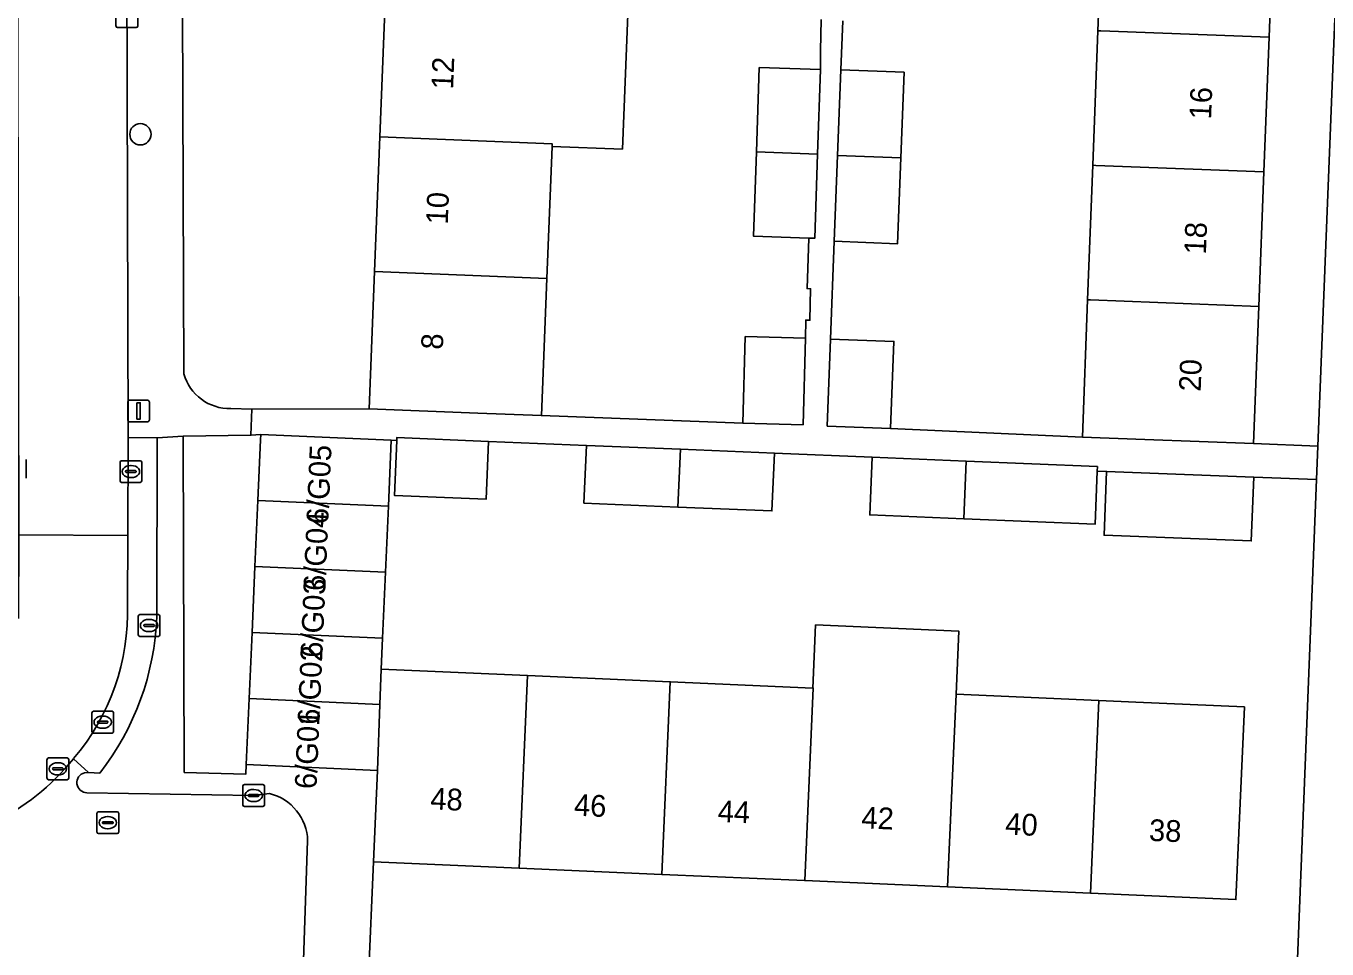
# Model space of a CAD drawing. Extents: x 160732 to 162107, y 387428 to 388479.
# Drawn here: x 161427.7 to 161487.5, y 387899.6 to 387942.1 of the extents above; entities that cross this region are included whole.
import ezdxf

# ---------------------------------------------------------------- set-up
doc = ezdxf.new("R2010")
doc.units = 0
for name, color, linetype in [('IMGEO_Boom', 7, 'Continuous'), ('IMGEO_Brandkraan', 7, 'Continuous'), ('IMGEO_Erf', 7, 'Continuous'), ('IMGEO_Kolk', 7, 'Continuous'), ('IMGEO_Lichtmast', 7, 'Continuous'), ('IMGEO_Pand', 7, 'Continuous'), ('IMGEO_Pand_nummerreeks', 7, 'Continuous'), ('IMGEO_Parkeervlak_open', 7, 'Continuous'), ('IMGEO_Rijbaan_lokaal_open', 7, 'Continuous'), ('IMGEO_Rioolput', 7, 'Continuous'), ('IMGEO_Voetpad_open', 7, 'Continuous')]:
    doc.layers.add(name, color=color, linetype=linetype)

msp = doc.modelspace()

# ---------------------------------------------------------------- linework, layer by layer
at = {"layer": 'IMGEO_Boom'}
msp.add_circle((161432.932, 387937.094), 0.489, dxfattribs=at)
at = {"layer": 'IMGEO_Brandkraan'}
for p, q in [((161432.829, 387914.079), (161432.829, 387914.931)), ((161432.904, 387915.005), (161433.756, 387915.005)), ((161433.317, 387914.785), (161433.342, 387914.785)), ((161433.83, 387914.931), (161433.83, 387914.079)), ((161433.088, 387914.499), (161433.088, 387914.511)), ((161433.526, 387914.462), (161433.128, 387914.462)), ((161433.131, 387914.548), (161433.529, 387914.548)), ((161433.34, 387914.225), (161433.315, 387914.225)), ((161433.572, 387914.511), (161433.572, 387914.499)), ((161433.756, 387914.005), (161432.904, 387914.005))]:
    msp.add_line(p, q, dxfattribs=at)
for points in [[(161432.829, 387914.079), (161432.829, 387914.931)], [(161432.904, 387915.005), (161433.756, 387915.005)], [(161433.83, 387914.931), (161433.83, 387914.079)], [(161433.756, 387914.005), (161432.904, 387914.005)]]:
    msp.add_lwpolyline(points, dxfattribs=at)
for centre, radius, start, end in [((161432.906, 387914.929), 0.0765, 91.55205, 178.44795), ((161432.906, 387914.929), 0.0765, 91.55205, 178.44795), ((161433.754, 387914.929), 0.0765, 1.55205, 88.44795), ((161433.754, 387914.929), 0.0765, 1.55205, 88.44795), ((161433.128, 387914.508), 0.0403, 85.87752, 175.75265), ((161433.125, 387914.498), 0.0366, 178.93798, 274.71019), ((161433.529, 387914.505), 0.043, 264.86636, 352.45326), ((161433.533, 387914.51), 0.0386, 1.73085, 96.63898), ((161432.906, 387914.081), 0.0765, 181.55205, 268.44795), ((161432.906, 387914.081), 0.0765, 181.55205, 268.44795), ((161433.754, 387914.081), 0.0765, 271.55205, 358.44795), ((161433.754, 387914.081), 0.0765, 271.55205, 358.44795)]:
    msp.add_arc(centre, radius, start, end, dxfattribs=at)
for centre, major_axis, ratio, start_param, end_param in [((161433.316, 387914.505), (-0.387, 0.002), 0.722429, 4.712389, 7.853982), ((161433.341, 387914.505), (-0.39, 0.002), 0.717154, 1.570796, 4.712389)]:
    msp.add_ellipse(centre, major_axis=major_axis, ratio=ratio, start_param=start_param, end_param=end_param, dxfattribs=at)
at = {"layer": 'IMGEO_Erf'}
for points in [[(161434.72, 387985.094), (161434.93, 387926.077)], [(161437.088, 387924.483), (161438.06, 387924.459), (161443.447, 387924.469), (161443.696, 387930.78), (161443.94, 387936.972), (161444.184, 387943.165), (161444.428, 387949.357), (161444.672, 387955.549), (161444.916, 387961.742)], [(161465.224, 387942.304), (161465.139, 387940.055), (161468.046, 387939.945), (161467.897, 387936.004), (161467.748, 387932.063), (161464.839, 387932.173), (161464.669, 387927.677), (161467.578, 387927.567), (161467.426, 387923.566), (161476.247, 387923.17), (161476.488, 387929.478), (161476.724, 387935.667), (161476.96, 387941.856), (161477.196, 387948.045)], [(161455.343, 387942.595), (161455.099, 387936.411), (161451.858, 387936.538), (161451.619, 387930.468), (161451.37, 387924.157), (161460.64, 387923.809), (161460.741, 387927.788), (161463.508, 387927.718), (161463.529, 387928.55), (161463.714, 387928.545), (161463.751, 387929.99), (161463.586, 387929.996), (161463.664, 387932.319), (161461.129, 387932.404), (161461.26, 387936.29), (161461.39, 387940.16), (161464.202, 387940.065), (161464.202, 387940.93), (161464.239, 387942.375)], [(161487.02, 387921.218), (161484.125, 387921.333), (161484.014, 387918.398), (161477.246, 387918.654), (161477.357, 387921.589), (161476.933, 387921.607), (161476.832, 387919.162), (161470.792, 387919.411), (161466.469, 387919.589), (161466.579, 387922.243), (161462.082, 387922.428), (161461.973, 387919.775), (161457.65, 387919.953), (161453.329, 387920.131), (161453.438, 387922.785), (161448.942, 387922.97), (161448.833, 387920.316), (161444.611, 387920.49), (161444.715, 387923.011), (161444.466, 387923.021), (161444.333, 387919.986), (161444.201, 387916.95), (161444.068, 387913.915), (161444.006, 387912.498), (161450.73, 387912.204), (161457.299, 387911.916), (161463.848, 387911.63), (161463.975, 387914.528), (161470.566, 387914.241), (161470.439, 387911.342), (161477.009, 387911.054), (161478.704, 387910.98), (161483.699, 387910.761), (161483.311, 387901.905), (161476.622, 387902.198), (161470.052, 387902.485), (161463.482, 387902.773), (161456.912, 387903.061), (161450.342, 387903.348), (161443.653, 387903.641), (161443.42, 387898.326)], [(161486.038, 387896.466), (161487.02, 387921.218)]]:
    msp.add_lwpolyline(points, dxfattribs=at)
msp.add_lwpolyline([(161489.546, 387984.879), (161486.487, 387985), (161486.244, 387978.69), (161486.008, 387972.501), (161485.772, 387966.312), (161485.536, 387960.123), (161485.302, 387953.934), (161485.066, 387947.745), (161484.83, 387941.556), (161484.594, 387935.367), (161484.358, 387929.178), (161484.117, 387922.87), (161487.081, 387922.752)], close=True, dxfattribs=at)
msp.add_arc((161437.025, 387926.655), 2.173, 195.43249, 271.66488, dxfattribs=at)
at = {"layer": 'IMGEO_Kolk'}
for p, q in [((161431.808, 387942.072), (161431.808, 387942.924)), ((161432.809, 387942.924), (161432.809, 387942.072)), ((161432.735, 387941.998), (161431.883, 387941.998)), ((161427.67, 387922.134), (161427.67, 387921.282)), ((161431.993, 387921.158), (161431.993, 387922.01)), ((161432.068, 387922.084), (161432.92, 387922.084)), ((161432.994, 387922.01), (161432.994, 387921.158)), ((161432.252, 387921.578), (161432.252, 387921.59)), ((161432.69, 387921.541), (161432.292, 387921.541)), ((161432.295, 387921.627), (161432.693, 387921.627)), ((161432.504, 387921.304), (161432.479, 387921.304)), ((161432.481, 387921.864), (161432.506, 387921.864)), ((161432.736, 387921.59), (161432.736, 387921.578)), ((161432.92, 387921.084), (161432.068, 387921.084)), ((161430.773, 387910.559), (161431.625, 387910.559)), ((161430.698, 387909.633), (161430.698, 387910.485)), ((161430.957, 387910.053), (161430.957, 387910.065)), ((161431.395, 387910.016), (161430.997, 387910.016)), ((161431, 387910.102), (161431.398, 387910.102)), ((161431.186, 387910.339), (161431.211, 387910.339)), ((161431.441, 387910.065), (161431.441, 387910.053)), ((161431.699, 387910.485), (161431.699, 387909.633)), ((161431.625, 387909.559), (161430.773, 387909.559)), ((161431.209, 387909.779), (161431.184, 387909.779)), ((161437.637, 387906.26), (161437.637, 387907.112)), ((161437.712, 387907.186), (161438.564, 387907.186)), ((161438.125, 387906.966), (161438.15, 387906.966)), ((161438.638, 387907.112), (161438.638, 387906.26)), ((161437.896, 387906.68), (161437.896, 387906.692)), ((161438.334, 387906.643), (161437.936, 387906.643)), ((161437.939, 387906.729), (161438.337, 387906.729)), ((161438.148, 387906.406), (161438.123, 387906.406)), ((161438.38, 387906.692), (161438.38, 387906.68)), ((161438.564, 387906.186), (161437.712, 387906.186))]:
    msp.add_line(p, q, dxfattribs=at)
for points in [[(161431.808, 387942.072), (161431.808, 387942.924)], [(161432.809, 387942.924), (161432.809, 387942.072)], [(161432.735, 387941.998), (161431.883, 387941.998)], [(161427.67, 387922.134), (161427.67, 387921.282)], [(161431.993, 387921.158), (161431.993, 387922.01)], [(161432.068, 387922.084), (161432.92, 387922.084)], [(161432.994, 387922.01), (161432.994, 387921.158)], [(161432.92, 387921.084), (161432.068, 387921.084)], [(161430.773, 387910.559), (161431.625, 387910.559)], [(161430.698, 387909.633), (161430.698, 387910.485)], [(161431.699, 387910.485), (161431.699, 387909.633)], [(161431.625, 387909.559), (161430.773, 387909.559)], [(161437.637, 387906.26), (161437.637, 387907.112)], [(161437.712, 387907.186), (161438.564, 387907.186)], [(161438.638, 387907.112), (161438.638, 387906.26)], [(161438.564, 387906.186), (161437.712, 387906.186)]]:
    msp.add_lwpolyline(points, dxfattribs=at)
for centre, radius, start, end in [((161431.885, 387942.074), 0.0765, 181.55205, 268.44795), ((161431.885, 387942.074), 0.0765, 181.55205, 268.44795), ((161432.733, 387942.074), 0.0765, 271.55205, 358.44795), ((161432.733, 387942.074), 0.0765, 271.55205, 358.44795), ((161432.07, 387922.008), 0.0765, 91.55205, 178.44795), ((161432.07, 387922.008), 0.0765, 91.55205, 178.44795), ((161432.918, 387922.008), 0.0765, 1.55205, 88.44795), ((161432.918, 387922.008), 0.0765, 1.55205, 88.44795), ((161432.292, 387921.587), 0.0403, 85.87752, 175.75265), ((161432.289, 387921.577), 0.0366, 178.93798, 274.71019), ((161432.693, 387921.584), 0.043, 264.86636, 352.45326), ((161432.697, 387921.589), 0.0386, 1.73085, 96.63898), ((161432.07, 387921.16), 0.0765, 181.55205, 268.44795), ((161432.07, 387921.16), 0.0765, 181.55205, 268.44795), ((161432.918, 387921.16), 0.0765, 271.55205, 358.44795), ((161432.918, 387921.16), 0.0765, 271.55205, 358.44795), ((161430.775, 387910.483), 0.0765, 91.55205, 178.44795), ((161430.775, 387910.483), 0.0765, 91.55205, 178.44795), ((161431.623, 387910.483), 0.0765, 1.55205, 88.44795), ((161431.623, 387910.483), 0.0765, 1.55205, 88.44795), ((161430.997, 387910.062), 0.0403, 85.87752, 175.75265), ((161430.994, 387910.052), 0.0366, 178.93798, 274.71019), ((161431.398, 387910.059), 0.043, 264.86636, 352.45326), ((161431.402, 387910.064), 0.0386, 1.73085, 96.63898), ((161430.775, 387909.635), 0.0765, 181.55205, 268.44795), ((161430.775, 387909.635), 0.0765, 181.55205, 268.44795), ((161431.623, 387909.635), 0.0765, 271.55205, 358.44795), ((161431.623, 387909.635), 0.0765, 271.55205, 358.44795), ((161437.714, 387907.11), 0.0765, 91.55205, 178.44795), ((161437.714, 387907.11), 0.0765, 91.55205, 178.44795), ((161438.562, 387907.11), 0.0765, 1.55205, 88.44795), ((161438.562, 387907.11), 0.0765, 1.55205, 88.44795), ((161437.936, 387906.689), 0.0403, 85.87752, 175.75265), ((161437.933, 387906.679), 0.0366, 178.93798, 274.71019), ((161438.337, 387906.686), 0.043, 264.86636, 352.45326), ((161438.341, 387906.691), 0.0386, 1.73085, 96.63898), ((161437.714, 387906.262), 0.0765, 181.55205, 268.44795), ((161437.714, 387906.262), 0.0765, 181.55205, 268.44795), ((161438.562, 387906.262), 0.0765, 271.55205, 358.44795), ((161438.562, 387906.262), 0.0765, 271.55205, 358.44795)]:
    msp.add_arc(centre, radius, start, end, dxfattribs=at)
for centre, major_axis, ratio, start_param, end_param in [((161432.48, 387921.584), (-0.387, 0.002), 0.722429, 4.712389, 7.853982), ((161432.505, 387921.584), (-0.39, 0.002), 0.717154, 1.570796, 4.712389), ((161431.185, 387910.059), (-0.387, 0.002), 0.722429, 4.712389, 7.853982), ((161431.21, 387910.059), (-0.39, 0.002), 0.717154, 1.570796, 4.712389), ((161438.124, 387906.686), (-0.387, 0.002), 0.722429, 4.712389, 7.853982), ((161438.149, 387906.686), (-0.39, 0.002), 0.717154, 1.570796, 4.712389)]:
    msp.add_ellipse(centre, major_axis=major_axis, ratio=ratio, start_param=start_param, end_param=end_param, dxfattribs=at)
at = {"layer": 'IMGEO_Lichtmast'}
for p, q in [((161432.452, 387924.87), (161433.242, 387924.87)), ((161433.242, 387924.87), (161432.452, 387924.87)), ((161432.352, 387923.97), (161432.352, 387924.77)), ((161432.352, 387924.77), (161432.352, 387923.97)), ((161433.342, 387924.77), (161433.342, 387923.97)), ((161433.342, 387923.97), (161433.342, 387924.77)), ((161433.242, 387923.87), (161432.452, 387923.87)), ((161432.452, 387923.87), (161433.242, 387923.87))]:
    msp.add_line(p, q, dxfattribs=at)
msp.add_lwpolyline([(161432.772, 387924.745), (161432.922, 387924.745), (161432.922, 387923.995), (161432.772, 387923.995), (161432.772, 387924.745)], dxfattribs=at)
for centre, start, end in [((161432.452, 387924.77), 90, 180), ((161432.452, 387924.77), 90, 180), ((161433.242, 387924.77), 0, 90), ((161433.242, 387924.77), 360, 90), ((161432.452, 387923.97), 180, 270), ((161432.452, 387923.97), 180, 270), ((161433.242, 387923.97), 270, 0), ((161433.242, 387923.97), 270, 0)]:
    msp.add_arc(centre, 0.1, start, end, dxfattribs=at)
at = {"layer": 'IMGEO_Pand'}
for points in [[(161477.196, 387948.045), (161476.96, 387941.856), (161477.101, 387941.851), (161484.83, 387941.556), (161485.066, 387947.745), (161477.338, 387948.04)], [(161455.343, 387942.595), (161452.102, 387942.722), (161452.107, 387942.853), (161444.184, 387943.165), (161443.94, 387936.972), (161451.863, 387936.66), (161451.858, 387936.538), (161455.099, 387936.411)], [(161476.865, 387935.662), (161484.594, 387935.367), (161484.83, 387941.556), (161477.101, 387941.851), (161476.96, 387941.856), (161476.724, 387935.667)], [(161464.202, 387940.065), (161461.39, 387940.16), (161461.26, 387936.29), (161464.071, 387936.179)], [(161465.139, 387940.055), (161464.989, 387936.115), (161467.897, 387936.004), (161468.046, 387939.945)], [(161451.858, 387936.538), (161451.863, 387936.66), (161443.94, 387936.972), (161443.696, 387930.78), (161451.619, 387930.468)], [(161464.071, 387936.179), (161461.26, 387936.29), (161461.129, 387932.404), (161463.664, 387932.319), (161463.941, 387932.31)], [(161467.897, 387936.004), (161464.989, 387936.115), (161464.839, 387932.173), (161467.748, 387932.063)], [(161476.628, 387929.473), (161484.358, 387929.178), (161484.594, 387935.367), (161476.865, 387935.662), (161476.724, 387935.667), (161476.488, 387929.478)], [(161443.696, 387930.78), (161443.447, 387924.469), (161448.444, 387924.272), (161451.37, 387924.157), (161451.619, 387930.468)], [(161476.488, 387929.478), (161476.247, 387923.17), (161479.121, 387923.06), (161484.117, 387922.87), (161484.358, 387929.178), (161476.628, 387929.473)], [(161460.741, 387927.788), (161460.64, 387923.809), (161463.407, 387923.74), (161463.508, 387927.718)], [(161464.669, 387927.677), (161464.518, 387923.677), (161467.426, 387923.566), (161467.578, 387927.567)], [(161438.328, 387920.249), (161444.333, 387919.986), (161444.466, 387923.021), (161438.461, 387923.284), (161438.451, 387923.048)], [(161448.942, 387922.97), (161444.721, 387923.144), (161444.715, 387923.011), (161444.611, 387920.49), (161448.833, 387920.316)], [(161457.766, 387922.606), (161453.438, 387922.785), (161453.329, 387920.131), (161457.65, 387919.953)], [(161462.082, 387922.428), (161457.766, 387922.606), (161457.65, 387919.953), (161461.973, 387919.775)], [(161470.907, 387922.064), (161466.579, 387922.243), (161466.469, 387919.589), (161470.792, 387919.411)], [(161476.933, 387921.607), (161476.942, 387921.815), (161470.907, 387922.064), (161470.792, 387919.411), (161476.832, 387919.162)], [(161484.125, 387921.333), (161477.357, 387921.589), (161477.246, 387918.654), (161484.014, 387918.398)], [(161444.333, 387919.986), (161438.328, 387920.249), (161438.195, 387917.213), (161444.201, 387916.95)], [(161444.201, 387916.95), (161438.195, 387917.213), (161438.063, 387914.178), (161444.068, 387913.915)], [(161444.068, 387913.915), (161438.063, 387914.178), (161437.93, 387911.142), (161443.947, 387910.879), (161444.006, 387912.498)], [(161470.439, 387911.342), (161470.566, 387914.241), (161463.975, 387914.528), (161463.848, 387911.63), (161463.869, 387911.629), (161463.482, 387902.773), (161470.052, 387902.485)], [(161443.653, 387903.641), (161450.342, 387903.348), (161450.73, 387912.204), (161444.006, 387912.498), (161443.947, 387910.879), (161443.837, 387907.843)], [(161450.342, 387903.348), (161456.912, 387903.061), (161457.299, 387911.916), (161450.73, 387912.204)], [(161463.869, 387911.629), (161463.848, 387911.63), (161457.299, 387911.916), (161456.912, 387903.061), (161463.482, 387902.773)], [(161437.797, 387908.107), (161443.837, 387907.843), (161443.947, 387910.879), (161437.93, 387911.142)], [(161477.009, 387911.054), (161470.439, 387911.342), (161470.052, 387902.485), (161476.622, 387902.198)], [(161476.622, 387902.198), (161483.311, 387901.905), (161483.699, 387910.761), (161478.704, 387910.98), (161477.009, 387911.054)]]:
    msp.add_lwpolyline(points, close=True, dxfattribs=at)
at = {"layer": 'IMGEO_Parkeervlak_open'}
msp.add_lwpolyline([(161438.195, 387917.213), (161438.328, 387920.249), (161438.451, 387923.048), (161438.461, 387923.284), (161438.016, 387923.257), (161434.904, 387923.218), (161434.946, 387907.749), (161437.775, 387907.665), (161437.797, 387908.107), (161437.93, 387911.142), (161438.063, 387914.178)], close=True, dxfattribs=at)
for points in [[(161430.359, 387907.735), (161430.549, 387907.74), (161429.85, 387908.381)], [(161438.867, 387906.779), (161438.138, 387906.686), (161430.474, 387906.812)], [(161440.362, 387897.28), (161440.62, 387904.603)]]:
    msp.add_lwpolyline(points, dxfattribs=at)
for centre, radius, start, end in [((161421.586, 387914.973), 10.571, 269.65934, 321.42163), ((161430.479, 387907.281), 0.469, 104.77029, 269.4339), ((161438.33, 387904.552), 2.29, 1.26634, 76.44396)]:
    msp.add_arc(centre, radius, start, end, dxfattribs=at)
at = {"layer": 'IMGEO_Rijbaan_lokaal_open'}
msp.add_lwpolyline([(161432.182, 387987.761), (161432.185, 388005.599), (161432.185, 388006.493), (161427.158, 388006.474), (161427.337, 387918.667), (161432.347, 387918.649), (161432.363, 387923.151)], close=True, dxfattribs=at)
msp.add_lwpolyline([(161432.335, 387915.466), (161432.347, 387918.649), (161427.337, 387918.667), (161427.323, 387914.834)], dxfattribs=at)
for centre, radius, start, end in [((161421.997, 387915.114), 10.344, 319.39199, 1.95228), ((161421.586, 387914.973), 10.571, 269.65934, 321.42163)]:
    msp.add_arc(centre, radius, start, end, dxfattribs=at)
at = {"layer": 'IMGEO_Rioolput'}
for p, q in [((161428.635, 387907.488), (161428.635, 387908.34)), ((161428.71, 387908.414), (161429.562, 387908.414)), ((161429.123, 387908.194), (161429.148, 387908.194)), ((161429.636, 387908.34), (161429.636, 387907.488)), ((161428.894, 387907.908), (161428.894, 387907.92)), ((161429.332, 387907.871), (161428.934, 387907.871)), ((161428.937, 387907.957), (161429.335, 387907.957)), ((161429.146, 387907.634), (161429.121, 387907.634)), ((161429.378, 387907.92), (161429.378, 387907.908)), ((161429.562, 387907.414), (161428.71, 387907.414)), ((161430.932, 387905.013), (161430.932, 387905.865)), ((161431.007, 387905.939), (161431.859, 387905.939)), ((161431.933, 387905.865), (161431.933, 387905.013)), ((161431.191, 387905.433), (161431.191, 387905.445)), ((161431.629, 387905.396), (161431.231, 387905.396)), ((161431.234, 387905.482), (161431.632, 387905.482)), ((161431.443, 387905.159), (161431.418, 387905.159)), ((161431.42, 387905.719), (161431.445, 387905.719)), ((161431.675, 387905.445), (161431.675, 387905.433)), ((161431.859, 387904.939), (161431.007, 387904.939))]:
    msp.add_line(p, q, dxfattribs=at)
for points in [[(161428.635, 387907.488), (161428.635, 387908.34)], [(161428.71, 387908.414), (161429.562, 387908.414)], [(161429.636, 387908.34), (161429.636, 387907.488)], [(161429.562, 387907.414), (161428.71, 387907.414)], [(161430.932, 387905.013), (161430.932, 387905.865)], [(161431.007, 387905.939), (161431.859, 387905.939)], [(161431.933, 387905.865), (161431.933, 387905.013)], [(161431.859, 387904.939), (161431.007, 387904.939)]]:
    msp.add_lwpolyline(points, dxfattribs=at)
for centre, radius, start, end in [((161428.712, 387908.338), 0.0765, 91.55205, 178.44795), ((161428.712, 387908.338), 0.0765, 91.55205, 178.44795), ((161429.56, 387908.338), 0.0765, 1.55205, 88.44795), ((161429.56, 387908.338), 0.0765, 1.55205, 88.44795), ((161428.934, 387907.917), 0.0403, 85.87752, 175.75265), ((161428.931, 387907.907), 0.0366, 178.93798, 274.71019), ((161429.335, 387907.914), 0.043, 264.86636, 352.45326), ((161429.339, 387907.919), 0.0386, 1.73085, 96.63898), ((161428.712, 387907.49), 0.0765, 181.55205, 268.44795), ((161428.712, 387907.49), 0.0765, 181.55205, 268.44795), ((161429.56, 387907.49), 0.0765, 271.55205, 358.44795), ((161429.56, 387907.49), 0.0765, 271.55205, 358.44795), ((161431.009, 387905.863), 0.0765, 91.55205, 178.44795), ((161431.009, 387905.863), 0.0765, 91.55205, 178.44795), ((161431.857, 387905.863), 0.0765, 1.55205, 88.44795), ((161431.857, 387905.863), 0.0765, 1.55205, 88.44795), ((161431.231, 387905.442), 0.0403, 85.87752, 175.75265), ((161431.228, 387905.432), 0.0366, 178.93798, 274.71019), ((161431.632, 387905.439), 0.043, 264.86636, 352.45326), ((161431.636, 387905.444), 0.0386, 1.73085, 96.63898), ((161431.009, 387905.015), 0.0765, 181.55205, 268.44795), ((161431.009, 387905.015), 0.0765, 181.55205, 268.44795), ((161431.857, 387905.015), 0.0765, 271.55205, 358.44795), ((161431.857, 387905.015), 0.0765, 271.55205, 358.44795)]:
    msp.add_arc(centre, radius, start, end, dxfattribs=at)
for centre, major_axis, ratio, start_param, end_param in [((161429.122, 387907.914), (-0.387, 0.002), 0.722429, 4.712389, 7.853982), ((161429.147, 387907.914), (-0.39, 0.002), 0.717154, 1.570796, 4.712389), ((161431.419, 387905.439), (-0.387, 0.002), 0.722429, 4.712389, 7.853982), ((161431.444, 387905.439), (-0.39, 0.002), 0.717154, 1.570796, 4.712389)]:
    msp.add_ellipse(centre, major_axis=major_axis, ratio=ratio, start_param=start_param, end_param=end_param, dxfattribs=at)
at = {"layer": 'IMGEO_Voetpad_open'}
for points in [[(161432.185, 388006.493), (161432.185, 388005.599), (161433.364, 388005.562), (161433.36, 387987.706), (161432.182, 387987.761), (161432.363, 387923.151), (161433.698, 387923.131), (161434.904, 387923.218), (161438.016, 387923.257), (161438.06, 387924.459), (161437.088, 387924.483)], [(161490.327, 388004.567), (161490.146, 388000), (161489.609, 387986.458), (161489.546, 387984.879), (161487.081, 387922.752), (161487.02, 387921.218), (161486.038, 387896.466)], [(161434.93, 387926.077), (161434.72, 387985.094)], [(161464.239, 387942.375), (161464.202, 387940.93), (161464.202, 387940.065), (161464.071, 387936.179), (161463.941, 387932.31), (161463.664, 387932.319), (161463.586, 387929.996), (161463.751, 387929.99), (161463.714, 387928.545), (161463.529, 387928.55), (161463.508, 387927.718), (161463.407, 387923.74), (161460.64, 387923.809), (161451.37, 387924.157), (161448.444, 387924.272), (161443.447, 387924.469), (161438.06, 387924.459), (161438.016, 387923.257), (161438.461, 387923.284), (161444.466, 387923.021), (161444.715, 387923.011), (161444.721, 387923.144), (161448.942, 387922.97), (161453.438, 387922.785), (161457.766, 387922.606), (161462.082, 387922.428), (161466.579, 387922.243), (161470.907, 387922.064), (161476.942, 387921.815), (161476.933, 387921.607), (161477.357, 387921.589), (161484.125, 387921.333), (161487.02, 387921.218), (161487.081, 387922.752), (161484.117, 387922.87), (161479.121, 387923.06), (161476.247, 387923.17), (161467.426, 387923.566), (161464.518, 387923.677), (161464.669, 387927.677), (161464.839, 387932.173), (161464.989, 387936.115), (161465.139, 387940.055), (161465.224, 387942.304)], [(161433.698, 387923.131), (161432.363, 387923.151), (161432.347, 387918.649), (161432.335, 387915.466)], [(161443.653, 387903.641), (161443.837, 387907.843), (161437.797, 387908.107), (161437.775, 387907.665), (161434.946, 387907.749), (161434.904, 387923.218), (161433.698, 387923.131), (161433.679, 387914.907)], [(161433.679, 387914.907), (161433.698, 387923.131)], [(161429.85, 387908.381), (161430.549, 387907.74), (161431.066, 387907.722)], [(161431.066, 387907.722), (161430.549, 387907.74), (161430.359, 387907.735)], [(161430.474, 387906.812), (161438.138, 387906.686), (161438.867, 387906.779)], [(161440.62, 387904.603), (161440.362, 387897.28)], [(161443.42, 387898.326), (161443.653, 387903.641)]]:
    msp.add_lwpolyline(points, dxfattribs=at)
for centre, radius, start, end in [((161437.025, 387926.655), 2.173, 195.43249, 271.66488), ((161421.997, 387915.114), 10.344, 319.39199, 1.95228), ((161421.286, 387915.346), 12.401, 322.06038, 357.96956), ((161421.286, 387915.346), 12.401, 322.06038, 357.96956), ((161430.479, 387907.281), 0.469, 104.77029, 269.4339), ((161438.33, 387904.552), 2.29, 1.26634, 76.44396)]:
    msp.add_arc(centre, radius, start, end, dxfattribs=at)

# ---------------------------------------------------------------- texts
at = {"layer": 'IMGEO_Pand_nummerreeks'}
for s, rotation, p in [('12', 87.74276, (161447.308, 387939.143)), ('16', 87.81546, (161482.164, 387937.764)), ('10', 87.74276, (161447.063, 387932.933)), ('18', 87.81546, (161481.927, 387931.554)), ('8', 87.74293, (161446.836, 387927.177)), ('20', 87.81546, (161481.686, 387925.25)), ('6/G05', 87.47673, (161441.562, 387919.152)), ('6/G04', 87.47673, (161441.426, 387916.079)), ('6/G03', 87.47673, (161441.291, 387913.006)), ('6/G02', 87.47673, (161441.155, 387909.927)), ('6/G01', 87.47673, (161441.025, 387906.97)), ('48', 357.49352, (161446.246, 387906.051)), ('46', 357.49352, (161452.852, 387905.761)), ('44', 357.49617, (161459.462, 387905.472)), ('42', 357.49617, (161466.069, 387905.183)), ('40', 357.49352, (161472.684, 387904.893)), ('38', 357.49352, (161479.294, 387904.604))]:
    msp.add_text(s, height=1, rotation=rotation, dxfattribs=at).set_placement(p)

doc.saveas('drawing.dxf')
